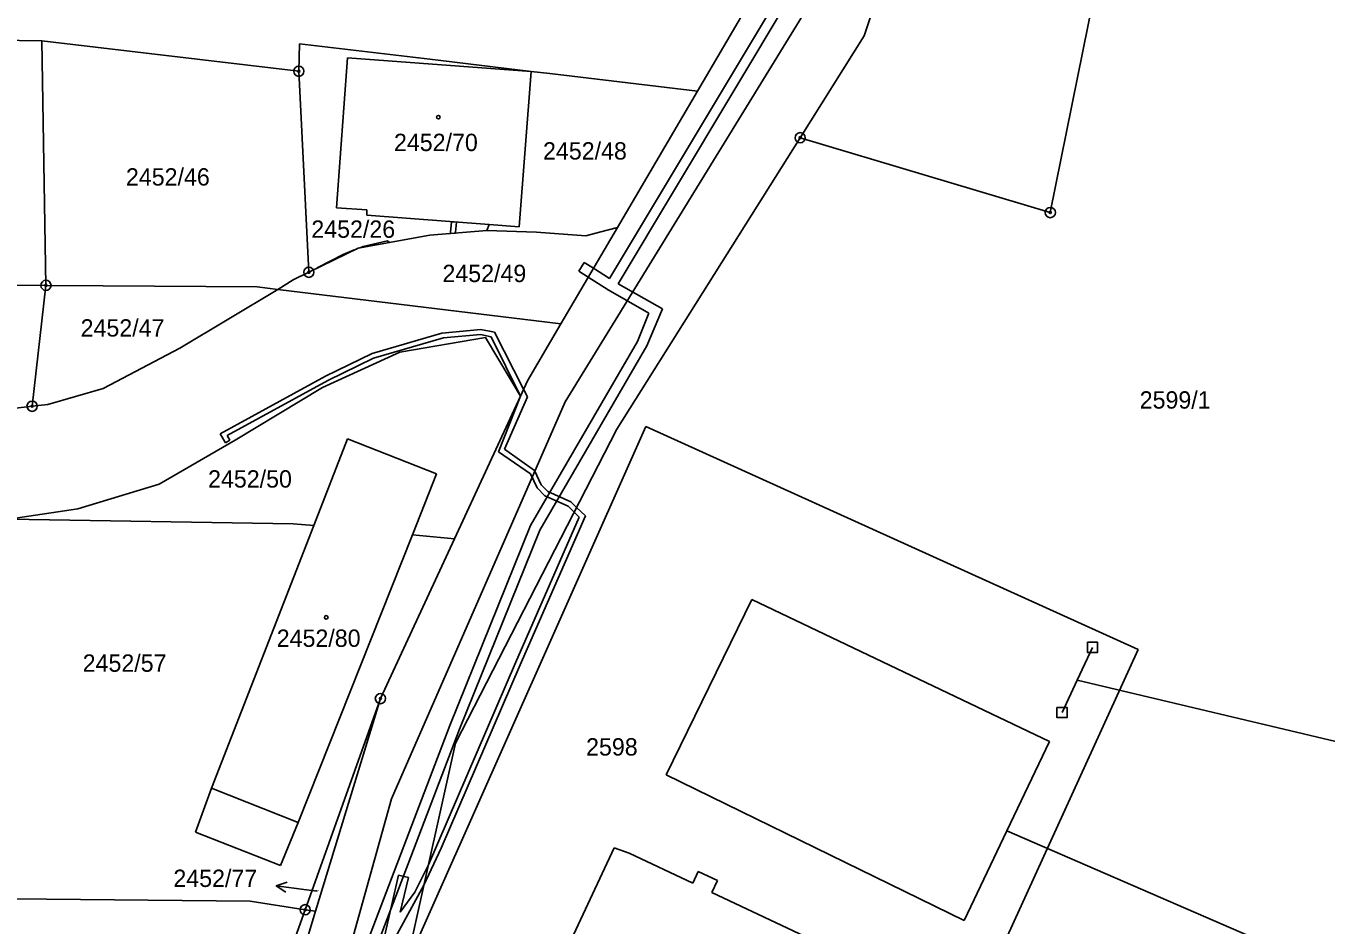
# Model space of a CAD drawing. Extents: x -755819 to -753140, y -1169796 to -1166000.
# Drawn here: x -754852.2 to -754724.8, y -1168530.6 to -1168442.4 of the extents above; entities that cross this region are included whole.
import ezdxf

# ---------------------------------------------------------------- set-up
doc = ezdxf.new("R2010")
doc.units = 0
for name, color, linetype in [('Vrstva 1', 7, 'Continuous'), ('Vrstva 12', 7, 'Continuous'), ('Vrstva 16', 7, 'Continuous'), ('Vrstva 18', 7, 'Continuous'), ('Vrstva 19', 7, 'Continuous'), ('Vrstva 24', 7, 'Continuous'), ('Vrstva 25', 7, 'Continuous'), ('Vrstva 26', 7, 'Continuous'), ('Vrstva 27', 7, 'Continuous'), ('Vrstva 4', 7, 'Continuous'), ('Vrstva 6', 7, 'Continuous')]:
    doc.layers.add(name, color=color, linetype=linetype)

msp = doc.modelspace()

# ---------------------------------------------------------------- linework, layer by layer
at = {"layer": 'Vrstva 1'}
for p, q in [((-754763.17, -1168422.24), (-754770.07, -1168443.32)), ((-754744.8, -1168425.89), (-754751.83, -1168460.64)), ((-754780, -1168437.79), (-754786.42, -1168448.74)), ((-754770.07, -1168443.32), (-754776.35, -1168453.3)), ((-754855.8, -1168443.74), (-754850.66, -1168443.8)), ((-754850.66, -1168443.8), (-754850.27, -1168467.77)), ((-754850.66, -1168443.8), (-754825.48, -1168446.79)), ((-754825.41, -1168444.09), (-754825.48, -1168446.79)), ((-754825.41, -1168444.09), (-754812.66, -1168445.61)), ((-754821.8, -1168460.18), (-754820.73, -1168445.47)), ((-754820.73, -1168445.47), (-754802.7, -1168446.8)), ((-754812.66, -1168445.61), (-754802.7, -1168446.8)), ((-754825.48, -1168446.79), (-754824.5, -1168466.49)), ((-754802.7, -1168446.8), (-754803.89, -1168462.03)), ((-754802.7, -1168446.8), (-754800.87, -1168447.02)), ((-754800.87, -1168447.02), (-754786.42, -1168448.74)), ((-754786.42, -1168448.74), (-754794.25, -1168462.09)), ((-754776.35, -1168453.3), (-754794.32, -1168481.86)), ((-754751.83, -1168460.64), (-754776.35, -1168453.3)), ((-754818.82, -1168460.38), (-754821.8, -1168460.18)), ((-754818.83, -1168460.89), (-754818.82, -1168460.38)), ((-754806.83, -1168461.81), (-754818.83, -1168460.89)), ((-754812.66, -1168462.86), (-754807.07, -1168462.39)), ((-754806.83, -1168461.81), (-754807.07, -1168462.39)), ((-754807.07, -1168462.39), (-754802.2, -1168462.55)), ((-754803.89, -1168462.03), (-754806.83, -1168461.81)), ((-754802.2, -1168462.55), (-754797.36, -1168462.93)), ((-754794.25, -1168462.09), (-754799.79, -1168471.54)), ((-754797.36, -1168462.93), (-754796, -1168462.56)), ((-754796, -1168462.56), (-754794.25, -1168462.09)), ((-754819.68, -1168464.12), (-754812.66, -1168462.86)), ((-754824.5, -1168466.49), (-754819.68, -1168464.12)), ((-754826.03, -1168467.24), (-754824.5, -1168466.49)), ((-754850.27, -1168467.77), (-754851.63, -1168479.62)), ((-754827.55, -1168468.16), (-754826.03, -1168467.24)), ((-754837.15, -1168473.94), (-754827.55, -1168468.16)), ((-754799.79, -1168471.54), (-754803.07, -1168477.12)), ((-754807.19, -1168472.89), (-754815.59, -1168474.33)), ((-754804.58, -1168477.27), (-754807.19, -1168472.89)), ((-754844.66, -1168477.89), (-754837.15, -1168473.94)), ((-754815.59, -1168474.33), (-754823.18, -1168477.78)), ((-754850.08, -1168479.43), (-754844.66, -1168477.89)), ((-754823.18, -1168477.78), (-754831.72, -1168482.93)), ((-754803.77, -1168478.64), (-754804.58, -1168477.27)), ((-754803.07, -1168477.12), (-754803.77, -1168478.64)), ((-754803.77, -1168478.64), (-754810.24, -1168492.61)), ((-754856.07, -1168480.17), (-754851.63, -1168479.62)), ((-754851.63, -1168479.62), (-754850.08, -1168479.43)), ((-754813.92, -1168532.09), (-754791.46, -1168481.61)), ((-754794.32, -1168481.86), (-754810.13, -1168512.64)), ((-754743.22, -1168503.46), (-754791.46, -1168481.61)), ((-754831.72, -1168482.93), (-754839.16, -1168487.25)), ((-754824.03, -1168491.32), (-754820.72, -1168482.82)), ((-754820.72, -1168482.82), (-754811.98, -1168486.24)), ((-754811.98, -1168486.24), (-754814.35, -1168492.22)), ((-754839.16, -1168487.25), (-754847.13, -1168489.68)), ((-754847.13, -1168489.68), (-754853.92, -1168490.69)), ((-754834.06, -1168517.06), (-754824.03, -1168491.32)), ((-754814.35, -1168492.22), (-754825.55, -1168520.42)), ((-754810.24, -1168492.61), (-754817.49, -1168508.27)), ((-754757.76, -1168535.27), (-754743.22, -1168503.46)), ((-754824.86, -1168528.96), (-754817.49, -1168508.27)), ((-754823.85, -1168529.11), (-754817.49, -1168508.27)), ((-754814.4, -1168531.88), (-754810.13, -1168512.64)), ((-754835.61, -1168521.35), (-754834.06, -1168517.06)), ((-754827.28, -1168524.62), (-754835.61, -1168521.35)), ((-754825.55, -1168520.42), (-754827.28, -1168524.62)), ((-754794.57, -1168522.88), (-754801.21, -1168537.06)), ((-754793.12, -1168523.43), (-754794.57, -1168522.88)), ((-754786.88, -1168526.37), (-754793.12, -1168523.43)), ((-754786.33, -1168525.2), (-754786.88, -1168526.37)), ((-754784.44, -1168526.09), (-754786.33, -1168525.2)), ((-754784.99, -1168527.26), (-754784.44, -1168526.09)), ((-754770.17, -1168534.25), (-754784.99, -1168527.26)), ((-754824.86, -1168528.96), (-754828.47, -1168539.12)), ((-754830.36, -1168550.45), (-754823.85, -1168529.11))]:
    msp.add_line(p, q, dxfattribs=at)
at = {"layer": 'Vrstva 12'}
for p, q in [((-754749.2, -1168506.46), (-754747.7, -1168503.25)), ((-754749.2, -1168506.46), (-754750.68, -1168509.63)), ((-754674.2, -1168524.3), (-754749.2, -1168506.46)), ((-754710.21, -1168541.1), (-754756.1, -1168521.24))]:
    msp.add_line(p, q, dxfattribs=at)
at = {"layer": 'Vrstva 16'}
for p in [(-754827.7, -1168526.62), (-754823.7, -1168527.14)]:
    msp.add_line(p, (-754824.72, -1168527.01), dxfattribs=at)
msp.add_lwpolyline([(-754826.77, -1168527.25), (-754827.7, -1168526.62), (-754826.64, -1168526.26)], dxfattribs=at)
at = {"layer": 'Vrstva 24'}
for centre, radius in [((-754825.48, -1168446.79), 0.5), ((-754825.48, -1168446.79), 0.1), ((-754776.35, -1168453.3), 0.5), ((-754776.35, -1168453.3), 0.1), ((-754751.83, -1168460.64), 0.5), ((-754751.83, -1168460.64), 0.1), ((-754824.5, -1168466.49), 0.5), ((-754824.5, -1168466.49), 0.1), ((-754850.27, -1168467.77), 0.5), ((-754850.27, -1168467.77), 0.1), ((-754851.63, -1168479.62), 0.5), ((-754851.63, -1168479.62), 0.1), ((-754817.49, -1168508.27), 0.5), ((-754817.49, -1168508.27), 0.1), ((-754824.86, -1168528.96), 0.5), ((-754824.86, -1168528.96), 0.1)]:
    msp.add_circle(centre, radius, dxfattribs=at)
at = {"layer": 'Vrstva 25'}
for centre in [(-754811.81, -1168451.29), (-754822.8, -1168500.31)]:
    msp.add_circle(centre, 0.175, dxfattribs=at)
at = {"layer": 'Vrstva 26'}
for points in [[(-754748.2, -1168502.75), (-754747.2, -1168502.75), (-754747.2, -1168503.75), (-754748.2, -1168503.75)], [(-754751.18, -1168509.13), (-754750.18, -1168509.13), (-754750.18, -1168510.13), (-754751.18, -1168510.13)]]:
    msp.add_lwpolyline(points, close=True, dxfattribs=at)
at = {"layer": 'Vrstva 27'}
for p, q in [((-754795.05, -1168467.09), (-754776.39, -1168435.99)), ((-754775.51, -1168436.45), (-754794.19, -1168467.61)), ((-754810.63, -1168462.57), (-754810.53, -1168461.53)), ((-754810.53, -1168461.53), (-754810.03, -1168461.57)), ((-754810.62, -1168462.69), (-754810.63, -1168462.57)), ((-754810.12, -1168462.65), (-754810.62, -1168462.69)), ((-754810.03, -1168461.57), (-754810.13, -1168462.57)), ((-754810.13, -1168462.57), (-754810.12, -1168462.65)), ((-754816.6, -1168463.57), (-754819.51, -1168464.09)), ((-754819.51, -1168464.09), (-754819.18, -1168463.96)), ((-754819.18, -1168463.96), (-754816.78, -1168463.42)), ((-754816.78, -1168463.42), (-754816.6, -1168463.57)), ((-754820.05, -1168464.3), (-754823.69, -1168466.09)), ((-754823.68, -1168466.06), (-754821.14, -1168464.73)), ((-754821.14, -1168464.73), (-754820.05, -1168464.3)), ((-754823.69, -1168466.09), (-754823.68, -1168466.06)), ((-754798.05, -1168466.37), (-754797.51, -1168465.53)), ((-754797.11, -1168466.97), (-754798.05, -1168466.37)), ((-754797.51, -1168465.53), (-754796.6, -1168466.1)), ((-754796.6, -1168466.1), (-754795.05, -1168467.09)), ((-754795.15, -1168468.21), (-754797.11, -1168466.97)), ((-754794.19, -1168467.61), (-754789.84, -1168470.08)), ((-754791.17, -1168470.48), (-754795.15, -1168468.21)), ((-754789.84, -1168470.08), (-754791.39, -1168473.7)), ((-754792.29, -1168473.26), (-754791.17, -1168470.48)), ((-754818.31, -1168474.44), (-754811.46, -1168472.44)), ((-754811.32, -1168472.92), (-754818.17, -1168474.92)), ((-754811.46, -1168472.44), (-754807.66, -1168472.1)), ((-754807.68, -1168472.6), (-754811.32, -1168472.92)), ((-754806.64, -1168472.8), (-754807.68, -1168472.6)), ((-754807.66, -1168472.1), (-754806.3, -1168472.36)), ((-754803.77, -1168478.64), (-754806.64, -1168472.8)), ((-754806.3, -1168472.36), (-754803.45, -1168477.94)), ((-754802.77, -1168491.31), (-754792.29, -1168473.26)), ((-754791.39, -1168473.7), (-754801.87, -1168491.75)), ((-754822.86, -1168476.67), (-754818.31, -1168474.44)), ((-754818.17, -1168474.92), (-754822.64, -1168477.11)), ((-754833.21, -1168482.32), (-754822.86, -1168476.67)), ((-754822.64, -1168477.11), (-754832.51, -1168482.5)), ((-754803.45, -1168477.94), (-754803.06, -1168478.71)), ((-754805.91, -1168484.09), (-754803.77, -1168478.64)), ((-754803.06, -1168478.71), (-754805.32, -1168483.82)), ((-754832.66, -1168483.2), (-754833.21, -1168482.32)), ((-754832.24, -1168482.93), (-754832.66, -1168483.2)), ((-754832.51, -1168482.5), (-754832.24, -1168482.93)), ((-754802.77, -1168486.25), (-754805.91, -1168484.09)), ((-754805.32, -1168483.82), (-754802.37, -1168485.91)), ((-754802.14, -1168487.6), (-754802.77, -1168486.25)), ((-754802.37, -1168485.91), (-754801.72, -1168487.32)), ((-754801.37, -1168488.39), (-754802.14, -1168487.6)), ((-754801.72, -1168487.32), (-754801.07, -1168487.97)), ((-754801.07, -1168487.97), (-754798.82, -1168488.99)), ((-754799.1, -1168489.41), (-754801.37, -1168488.39)), ((-754798.5, -1168490), (-754799.1, -1168489.41)), ((-754798.82, -1168488.99), (-754798.26, -1168489.53)), ((-754798.26, -1168489.53), (-754797.4, -1168490.37)), ((-754804.24, -1168504.75), (-754798.02, -1168490.48)), ((-754797.4, -1168490.37), (-754803.78, -1168504.95)), ((-754798.02, -1168490.48), (-754798.5, -1168490)), ((-754810.68, -1168510.92), (-754802.77, -1168491.31)), ((-754801.87, -1168491.75), (-754809.75, -1168511.28)), ((-754812.78, -1168524.56), (-754804.24, -1168504.75)), ((-754803.78, -1168504.95), (-754811.53, -1168522.92)), ((-754816.93, -1168527.27), (-754810.68, -1168510.92)), ((-754809.75, -1168511.28), (-754815.99, -1168527.63)), ((-754811.53, -1168522.92), (-754813.22, -1168526.55)), ((-754814.1, -1168527.23), (-754812.78, -1168524.56)), ((-754817.09, -1168531.59), (-754815.7, -1168525.56)), ((-754815.7, -1168525.56), (-754814.72, -1168525.79)), ((-754814.72, -1168525.79), (-754815.55, -1168529.21)), ((-754820, -1168535.31), (-754816.93, -1168527.27)), ((-754815.99, -1168527.63), (-754819.06, -1168535.67)), ((-754813.22, -1168526.55), (-754817.24, -1168533.86)), ((-754815.55, -1168529.21), (-754814.1, -1168527.23))]:
    msp.add_line(p, q, dxfattribs=at)
at = {"layer": 'Vrstva 4'}
for p, q in [((-754775.29, -1168440), (-754799.37, -1168479.17)), ((-754799.37, -1168479.17), (-754816.4, -1168518.08)), ((-754789.49, -1168515.74), (-754781.09, -1168498.55)), ((-754781.09, -1168498.55), (-754751.91, -1168512.46)), ((-754751.91, -1168512.46), (-754756.1, -1168521.24)), ((-754760.28, -1168530.01), (-754789.49, -1168515.74)), ((-754834.06, -1168517.06), (-754825.55, -1168520.42)), ((-754825.73, -1168551.57), (-754816.4, -1168518.08)), ((-754760.28, -1168530.01), (-754756.1, -1168521.24))]:
    msp.add_line(p, q, dxfattribs=at)
at = {"layer": 'Vrstva 6'}
for p, q in [((-754867.66, -1168467.65), (-754850.27, -1168467.77)), ((-754850.27, -1168467.77), (-754844.66, -1168467.81)), ((-754844.66, -1168467.81), (-754829.58, -1168467.91)), ((-754829.58, -1168467.91), (-754827.55, -1168468.16)), ((-754827.55, -1168468.16), (-754801.14, -1168471.38)), ((-754801.14, -1168471.38), (-754799.79, -1168471.54)), ((-754853.92, -1168490.69), (-754826.05, -1168491.13)), ((-754824.03, -1168491.32), (-754826.05, -1168491.13)), ((-754814.35, -1168492.22), (-754810.24, -1168492.61)), ((-754853.54, -1168527.89), (-754830.27, -1168528.13)), ((-754830.27, -1168528.13), (-754824.86, -1168528.96)), ((-754824.86, -1168528.96), (-754823.85, -1168529.11))]:
    msp.add_line(p, q, dxfattribs=at)

# ---------------------------------------------------------------- texts
at = {"layer": 'Vrstva 16'}
msp.add_text('2452/77', height=1.7, dxfattribs=at).set_placement((-754837.78, -1168526.73))
at = {"layer": 'Vrstva 18'}
for s, height, p in [('2452/48', 1.7, (-754801.55, -1168455.44)), ('2452/46', 1.7, (-754842.43, -1168457.99)), ('2452/26', 1.7, (-754824.26, -1168463.11)), ('2452/49', 1.7, (-754811.41, -1168467.45)), ('2452/47', 1.7, (-754846.87, -1168472.79)), ('2599/1', 1.7, (-754743.07, -1168479.85)), ('2452/50', 1.7, (-754834.38, -1168487.59)), ('2452/57', 1.7, (-754846.67, -1168505.64)), ('2598', 1.7, (-754797.33, -1168513.85)), ('2452/77', 0.1, (-754823.99, -1168527.14))]:
    msp.add_text(s, height=height, dxfattribs=at).set_placement(p)
at = {"layer": 'Vrstva 19'}
for s, p in [('2452/70', (-754816.16, -1168454.61)), ('2452/80', (-754827.65, -1168503.2))]:
    msp.add_text(s, height=1.7, dxfattribs=at).set_placement(p)

doc.saveas('drawing.dxf')
